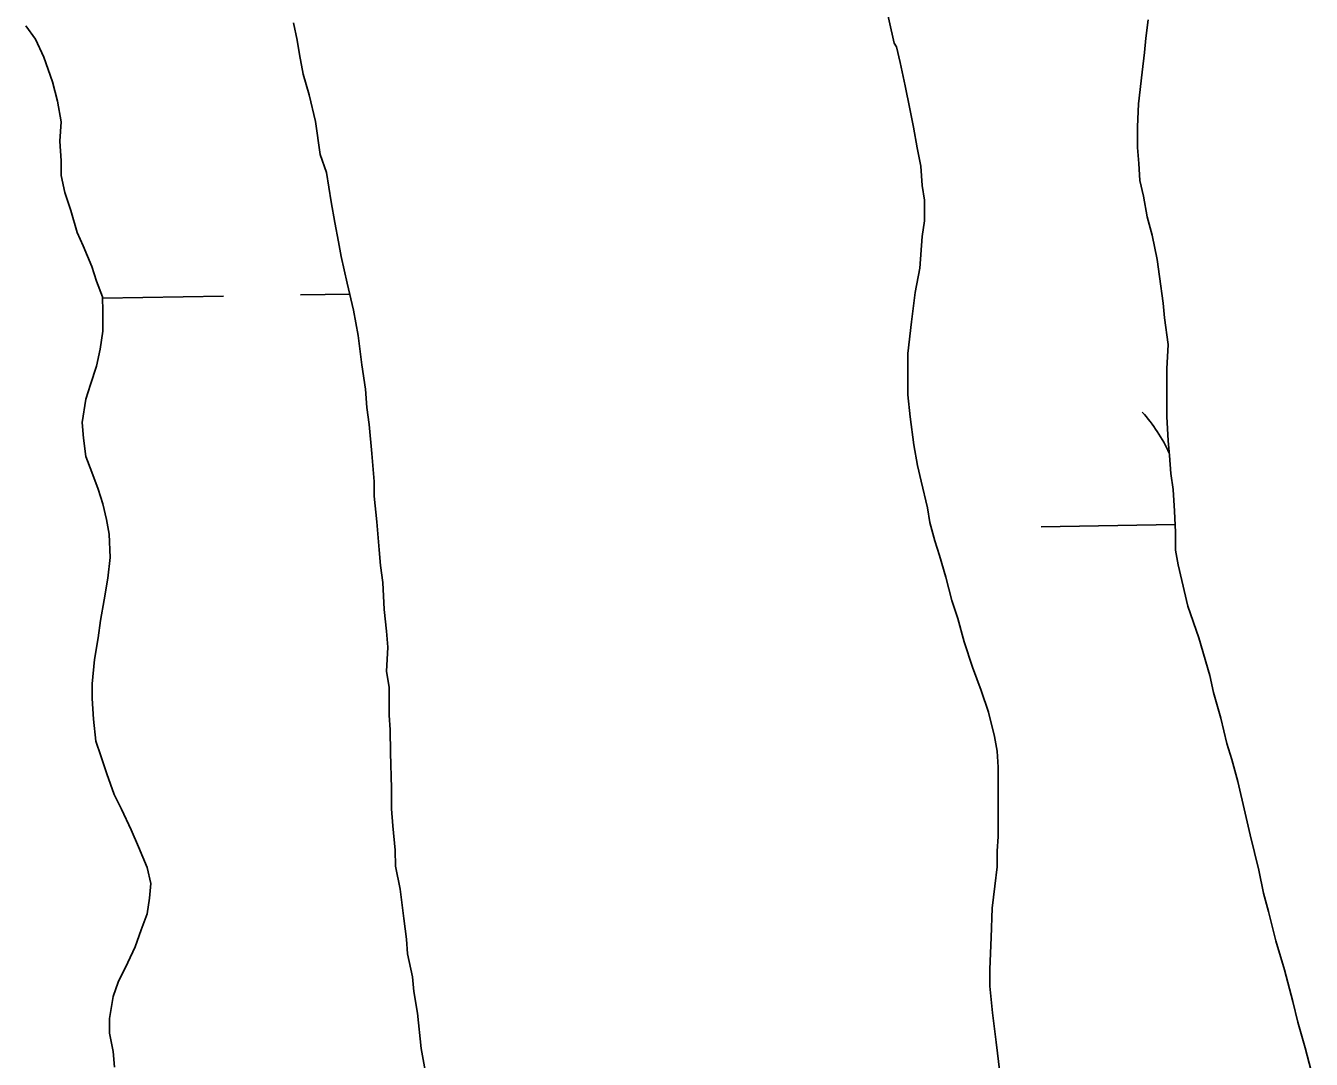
# Model space of a CAD drawing. Extents: x 3855477 to 3893699, y 299188 to 325115.
# Drawn here: x 3881514.9 to 3881782.5, y 305955 to 306170 of the extents above; entities that cross this region are included whole.
import ezdxf

# ---------------------------------------------------------------- set-up
doc = ezdxf.new("R2010")
doc.units = 0
doc.layers.add('V-TOPO-SHOR', color=7, linetype='Continuous')
doc.layers.add('V-WETL-SWMP', color=7, linetype='Continuous')

msp = doc.modelspace()

# ---------------------------------------------------------------- linework, layer by layer
at = {"layer": 'V-TOPO-SHOR'}
for points in [[(3881715.29, 306027.15), (3881713.76, 306031.71), (3881711.98, 306036.52), (3881710.21, 306041.83), (3881708.94, 306046.65), (3881707.67, 306050.44), (3881706.39, 306055.25), (3881705.12, 306059.8), (3881704.11, 306062.84), (3881703.09, 306066.64), (3881702.58, 306069.68), (3881701.31, 306075.24), (3881700.54, 306078.54), (3881699.78, 306082.84), (3881699.01, 306088.66), (3881698.5, 306093.22), (3881698.5, 306096.51), (3881698.49, 306101.83), (3881699.24, 306108.41), (3881700, 306114.49), (3881701, 306119.56), (3881701.5, 306126.14), (3881702, 306129.43), (3881702, 306133.73), (3881701.49, 306136.77), (3881701.23, 306140.82), (3881700.47, 306144.62), (3881699.7, 306148.92), (3881698.94, 306152.72), (3881697.92, 306157.53), (3881696.9, 306162.34), (3881696.14, 306165.63), (3881695.63, 306166.39), (3881693.6, 306175.76)], [(3881570.64, 306170.59), (3881571.41, 306167.05), (3881571.91, 306164.01), (3881572.68, 306159.96), (3881573.95, 306155.66), (3881575.22, 306150.09), (3881576.24, 306143.26), (3881577.51, 306139.46), (3881578.53, 306133.38), (3881579.3, 306129.08), (3881580.06, 306125.03), (3881580.57, 306121.99), (3881581.84, 306116.42), (3881583.12, 306110.85), (3881584.14, 306105.54), (3881584.9, 306099.46), (3881585.67, 306094.4), (3881585.92, 306090.6), (3881586.44, 306087.06), (3881586.95, 306080.98), (3881587.46, 306075.16), (3881587.46, 306072.12), (3881587.98, 306066.8), (3881588.49, 306060.98)], [(3881748.54, 306171.26), (3881748.04, 306167.46), (3881747.79, 306164.42), (3881747.29, 306160.37), (3881746.54, 306153.79), (3881746.29, 306148.98), (3881746.29, 306144.67), (3881746.55, 306141.38), (3881746.81, 306137.84), (3881747.57, 306134.55), (3881748.34, 306130.24), (3881749.35, 306126.45), (3881750.37, 306121.39), (3881750.88, 306117.84), (3881751.65, 306112.27), (3881751.91, 306109.23), (3881752.67, 306103.66), (3881752.42, 306098.6), (3881752.43, 306095.31), (3881752.43, 306092.27), (3881752.44, 306088.72), (3881752.69, 306083.66), (3881752.95, 306080.62), (3881753.21, 306076.82), (3881753.72, 306073.53), (3881753.98, 306068.98), (3881754.24, 306064.67), (3881754.24, 306060.88), (3881754.75, 306057.84), (3881755.51, 306054.55), (3881756.78, 306049.23), (3881759.07, 306042.65), (3881761.36, 306034.8), (3881762.12, 306031.26), (3881763.65, 306025.95), (3881764.92, 306020.63), (3881765.94, 306017.34), (3881767.21, 306012.78), (3881768.73, 306006.2), (3881769.75, 306001.64), (3881771.53, 305994.3), (3881772.55, 305989.5), (3881773.57, 305985.7), (3881775.09, 305979.62), (3881776.87, 305973.55), (3881778.66, 305966.97), (3881779.67, 305962.66), (3881781.2, 305957.35), (3881782.47, 305952.54)], [(3881528.72, 306077.11), (3881527.45, 306080.41), (3881526.94, 306084.2), (3881526.68, 306087.49), (3881527.43, 306092.31), (3881528.44, 306095.35), (3881529.7, 306099.15), (3881530.46, 306102.69), (3881530.96, 306106.49), (3881530.96, 306110.54), (3881530.95, 306113.58), (3881529.68, 306116.87), (3881528.67, 306119.91), (3881526.89, 306124.21), (3881525.62, 306126.99), (3881524.35, 306131.55), (3881523.08, 306135.35), (3881522.32, 306138.89), (3881522.31, 306141.93), (3881522.06, 306145.98), (3881522.3, 306150.03), (3881521.54, 306154.34), (3881520.52, 306158.38), (3881518.74, 306163.45), (3881516.96, 306167.24), (3881514.94, 306170.02)], [(3881533.42, 305953.3), (3881533.16, 305956.6), (3881532.39, 305960.4), (3881532.39, 305963.43), (3881533.15, 305967.99), (3881534.15, 305971.03), (3881536.18, 305975.09), (3881537.69, 305978.38), (3881538.95, 305981.92), (3881540.21, 305985.22), (3881540.72, 305988.51), (3881540.97, 305991.55), (3881540.2, 305994.84), (3881538.43, 305999.14), (3881536.9, 306002.68), (3881534.87, 306006.99), (3881533.35, 306010.02), (3881531.83, 306014.33), (3881530.56, 306018.12), (3881529.54, 306021.16), (3881529.03, 306025.72), (3881528.77, 306030.02), (3881528.77, 306033.06), (3881529.27, 306038.12), (3881530.02, 306042.68), (3881530.52, 306046.23), (3881531.28, 306050.53), (3881532.03, 306055.09), (3881532.53, 306059.4), (3881532.28, 306064.21), (3881531.77, 306067.25), (3881531, 306070.54), (3881529.99, 306073.57), (3881528.72, 306077.11)], [(3881588.49, 306060.98), (3881588.75, 306057.69), (3881589.26, 306054.15), (3881589.52, 306048.57), (3881590.03, 306044.02), (3881590.29, 306040.72), (3881590.04, 306035.66), (3881590.55, 306032.37), (3881590.55, 306026.55), (3881590.81, 306023.51), (3881590.82, 306018.7), (3881591.08, 306011.36), (3881591.08, 306007.05), (3881591.34, 306003.51), (3881591.85, 305998.44), (3881591.86, 305995.15), (3881592.88, 305990.34), (3881593.64, 305984.27), (3881594.15, 305979.96), (3881594.41, 305976.92), (3881595.43, 305972.11), (3881595.68, 305969.08), (3881596.45, 305964.52), (3881597.22, 305957.18), (3881598.49, 305950.34)], [(3881717.65, 305952.21), (3881716.88, 305958.54), (3881716.12, 305964.62), (3881715.6, 305970.19), (3881715.6, 305973.73), (3881715.85, 305980.31), (3881716.09, 305986.39), (3881716.59, 305990.95), (3881717.1, 305995), (3881717.09, 305998.29), (3881717.34, 306001.33), (3881717.34, 306005.64), (3881717.33, 306010.95), (3881717.33, 306015.76), (3881717.07, 306019.05), (3881716.56, 306022.09), (3881715.29, 306027.15)]]:
    msp.add_lwpolyline(points, dxfattribs=at)
at = {"layer": 'V-WETL-SWMP'}
for p, q in [((3881695.63, 306166.39), (3881693.6, 306175.76)), ((3881570.64, 306170.59), (3881571.41, 306167.05)), ((3881748.54, 306171.26), (3881748.04, 306167.46)), ((3881516.97, 306167.24), (3881514.94, 306170.02)), ((3881518.74, 306163.45), (3881516.97, 306167.24)), ((3881571.41, 306167.05), (3881571.91, 306164.01)), ((3881696.14, 306165.63), (3881695.63, 306166.39)), ((3881696.9, 306162.34), (3881696.14, 306165.63)), ((3881748.04, 306167.46), (3881747.79, 306164.42)), ((3881520.52, 306158.38), (3881518.74, 306163.45)), ((3881571.91, 306164.01), (3881572.68, 306159.96)), ((3881747.79, 306164.42), (3881747.29, 306160.37)), ((3881572.68, 306159.96), (3881573.95, 306155.66)), ((3881697.92, 306157.53), (3881696.9, 306162.34)), ((3881747.29, 306160.37), (3881746.54, 306153.79)), ((3881521.54, 306154.33), (3881520.52, 306158.38)), ((3881698.94, 306152.72), (3881697.92, 306157.53)), ((3881573.95, 306155.66), (3881575.22, 306150.09)), ((3881522.3, 306150.03), (3881521.54, 306154.33)), ((3881699.7, 306148.92), (3881698.94, 306152.72)), ((3881746.54, 306153.79), (3881746.29, 306148.98)), ((3881522.05, 306145.98), (3881522.3, 306150.03)), ((3881575.22, 306150.09), (3881576.24, 306143.26)), ((3881700.47, 306144.62), (3881699.7, 306148.92)), ((3881746.29, 306148.98), (3881746.29, 306144.67)), ((3881522.31, 306141.93), (3881522.05, 306145.98)), ((3881701.23, 306140.82), (3881700.47, 306144.62)), ((3881746.29, 306144.67), (3881746.55, 306141.38)), ((3881522.32, 306138.89), (3881522.31, 306141.93)), ((3881576.24, 306143.26), (3881577.51, 306139.46)), ((3881746.55, 306141.38), (3881746.81, 306137.84)), ((3881523.08, 306135.35), (3881522.32, 306138.89)), ((3881577.51, 306139.46), (3881578.53, 306133.38)), ((3881701.49, 306136.77), (3881701.23, 306140.82)), ((3881702, 306133.73), (3881701.49, 306136.77)), ((3881746.81, 306137.84), (3881747.57, 306134.55)), ((3881524.35, 306131.55), (3881523.08, 306135.35)), ((3881578.53, 306133.38), (3881579.3, 306129.08)), ((3881702, 306129.43), (3881702, 306133.73)), ((3881747.57, 306134.55), (3881748.34, 306130.24)), ((3881525.62, 306126.99), (3881524.35, 306131.55)), ((3881579.3, 306129.08), (3881580.06, 306125.03)), ((3881701.5, 306126.14), (3881702, 306129.43)), ((3881748.34, 306130.24), (3881749.35, 306126.45)), ((3881526.89, 306124.21), (3881525.62, 306126.99)), ((3881580.06, 306125.03), (3881580.57, 306121.99)), ((3881701, 306119.55), (3881701.5, 306126.14)), ((3881749.35, 306126.45), (3881750.37, 306121.38)), ((3881528.67, 306119.91), (3881526.89, 306124.21)), ((3881529.68, 306116.87), (3881528.67, 306119.91)), ((3881580.57, 306121.99), (3881581.84, 306116.42)), ((3881750.37, 306121.38), (3881750.88, 306117.84)), ((3881700, 306114.49), (3881701, 306119.55)), ((3881750.88, 306117.84), (3881751.65, 306112.27)), ((3881530.95, 306113.58), (3881529.68, 306116.87)), ((3881581.84, 306116.42), (3881583.12, 306110.85)), ((3881699.24, 306108.41), (3881700, 306114.49)), ((3881530.95, 306113.34), (3881556.12, 306113.75)), ((3881530.96, 306110.54), (3881530.95, 306113.58)), ((3881572.11, 306114.01), (3881582.36, 306114.18)), ((3881751.65, 306112.27), (3881751.91, 306109.23)), ((3881530.96, 306106.49), (3881530.96, 306110.54)), ((3881583.12, 306110.85), (3881584.14, 306105.54)), ((3881751.91, 306109.23), (3881752.67, 306103.66)), ((3881530.46, 306102.69), (3881530.96, 306106.49)), ((3881698.49, 306101.83), (3881699.24, 306108.41)), ((3881584.14, 306105.54), (3881584.9, 306099.46)), ((3881752.67, 306103.66), (3881752.42, 306098.6)), ((3881529.7, 306099.15), (3881530.46, 306102.69)), ((3881698.5, 306096.51), (3881698.49, 306101.83)), ((3881528.44, 306095.35), (3881529.7, 306099.15)), ((3881584.9, 306099.46), (3881585.67, 306094.4)), ((3881752.42, 306098.6), (3881752.43, 306095.31)), ((3881698.5, 306093.22), (3881698.5, 306096.51)), ((3881527.43, 306092.31), (3881528.44, 306095.35)), ((3881585.67, 306094.4), (3881585.92, 306090.6)), ((3881699.01, 306088.66), (3881698.5, 306093.22)), ((3881752.43, 306095.31), (3881752.43, 306092.27)), ((3881526.68, 306087.49), (3881527.43, 306092.31)), ((3881585.92, 306090.6), (3881586.44, 306087.06)), ((3881752.43, 306092.27), (3881752.44, 306088.72)), ((3881699.78, 306082.84), (3881699.01, 306088.66)), ((3881752.44, 306088.72), (3881752.7, 306083.66)), ((3881526.94, 306084.2), (3881526.68, 306087.49)), ((3881586.44, 306087.06), (3881586.95, 306080.98)), ((3881527.45, 306080.41), (3881526.94, 306084.2)), ((3881700.54, 306078.54), (3881699.78, 306082.84)), ((3881752.7, 306083.66), (3881752.95, 306080.62)), ((3881528.72, 306077.12), (3881527.45, 306080.41)), ((3881586.95, 306080.98), (3881587.46, 306075.16)), ((3881752.95, 306080.62), (3881753.21, 306076.83)), ((3881529.99, 306073.57), (3881528.72, 306077.12)), ((3881701.31, 306075.25), (3881700.54, 306078.54)), ((3881587.46, 306075.16), (3881587.46, 306072.12)), ((3881702.58, 306069.68), (3881701.31, 306075.25)), ((3881753.21, 306076.83), (3881753.72, 306073.53)), ((3881531, 306070.54), (3881529.99, 306073.57)), ((3881587.46, 306072.12), (3881587.98, 306066.8)), ((3881753.72, 306073.53), (3881753.98, 306068.98)), ((3881531.77, 306067.24), (3881531, 306070.54)), ((3881703.09, 306066.64), (3881702.58, 306069.68)), ((3881753.98, 306068.98), (3881754.24, 306064.67)), ((3881532.28, 306064.21), (3881531.77, 306067.24)), ((3881587.98, 306066.8), (3881588.49, 306060.98)), ((3881704.1, 306062.84), (3881703.09, 306066.64)), ((3881726.24, 306065.77), (3881754.14, 306066.23)), ((3881532.53, 306059.4), (3881532.28, 306064.21)), ((3881754.24, 306064.67), (3881754.24, 306060.88)), ((3881588.49, 306060.98), (3881588.75, 306057.69)), ((3881705.12, 306059.81), (3881704.1, 306062.84)), ((3881754.24, 306060.88), (3881754.75, 306057.84)), ((3881532.03, 306055.09), (3881532.53, 306059.4)), ((3881706.39, 306055.25), (3881705.12, 306059.81)), ((3881588.75, 306057.69), (3881589.26, 306054.14)), ((3881754.75, 306057.84), (3881755.51, 306054.55)), ((3881531.28, 306050.53), (3881532.03, 306055.09)), ((3881589.26, 306054.14), (3881589.52, 306048.57)), ((3881707.66, 306050.44), (3881706.39, 306055.25)), ((3881755.51, 306054.55), (3881756.79, 306049.23)), ((3881530.52, 306046.23), (3881531.28, 306050.53)), ((3881708.93, 306046.64), (3881707.66, 306050.44)), ((3881589.52, 306048.57), (3881590.03, 306044.02)), ((3881756.79, 306049.23), (3881759.07, 306042.65)), ((3881530.02, 306042.68), (3881530.52, 306046.23)), ((3881710.21, 306041.84), (3881708.93, 306046.64)), ((3881529.27, 306038.12), (3881530.02, 306042.68)), ((3881590.03, 306044.02), (3881590.29, 306040.73)), ((3881759.07, 306042.65), (3881761.36, 306034.8)), ((3881590.29, 306040.73), (3881590.04, 306035.66)), ((3881711.98, 306036.52), (3881710.21, 306041.84)), ((3881528.77, 306033.06), (3881529.27, 306038.12)), ((3881590.04, 306035.66), (3881590.55, 306032.37)), ((3881713.76, 306031.71), (3881711.98, 306036.52)), ((3881761.36, 306034.8), (3881762.12, 306031.26)), ((3881528.77, 306030.02), (3881528.77, 306033.06)), ((3881590.55, 306032.37), (3881590.56, 306026.55)), ((3881715.29, 306027.16), (3881713.76, 306031.71)), ((3881529.03, 306025.72), (3881528.77, 306030.02)), ((3881762.12, 306031.26), (3881763.65, 306025.95)), ((3881590.56, 306026.55), (3881590.81, 306023.51)), ((3881716.56, 306022.09), (3881715.29, 306027.16)), ((3881529.54, 306021.16), (3881529.03, 306025.72)), ((3881590.81, 306023.51), (3881590.82, 306018.7)), ((3881763.65, 306025.95), (3881764.92, 306020.63)), ((3881530.56, 306018.12), (3881529.54, 306021.16)), ((3881717.07, 306019.05), (3881716.56, 306022.09)), ((3881531.83, 306014.33), (3881530.56, 306018.12)), ((3881590.82, 306018.7), (3881591.08, 306011.35)), ((3881717.33, 306015.76), (3881717.07, 306019.05)), ((3881764.92, 306020.63), (3881765.94, 306017.34)), ((3881717.33, 306010.95), (3881717.33, 306015.76)), ((3881765.94, 306017.34), (3881767.21, 306012.78)), ((3881533.35, 306010.02), (3881531.83, 306014.33)), ((3881767.21, 306012.78), (3881768.73, 306006.2)), ((3881534.87, 306006.99), (3881533.35, 306010.02)), ((3881591.08, 306011.35), (3881591.08, 306007.05)), ((3881717.34, 306005.64), (3881717.33, 306010.95)), ((3881536.9, 306002.68), (3881534.87, 306006.99)), ((3881591.08, 306007.05), (3881591.34, 306003.51)), ((3881717.34, 306001.33), (3881717.34, 306005.64)), ((3881768.73, 306006.2), (3881769.75, 306001.65)), ((3881538.43, 305999.14), (3881536.9, 306002.68)), ((3881591.34, 306003.51), (3881591.85, 305998.44)), ((3881717.09, 305998.29), (3881717.34, 306001.33)), ((3881769.75, 306001.65), (3881771.53, 305994.3)), ((3881540.2, 305994.84), (3881538.43, 305999.14)), ((3881591.85, 305998.44), (3881591.86, 305995.15)), ((3881717.1, 305995), (3881717.09, 305998.29)), ((3881540.97, 305991.55), (3881540.2, 305994.84)), ((3881591.86, 305995.15), (3881592.88, 305990.34)), ((3881716.59, 305990.95), (3881717.1, 305995)), ((3881771.53, 305994.3), (3881772.55, 305989.49)), ((3881540.72, 305988.51), (3881540.97, 305991.55)), ((3881592.88, 305990.34), (3881593.64, 305984.27)), ((3881716.09, 305986.39), (3881716.59, 305990.95)), ((3881772.55, 305989.49), (3881773.57, 305985.7)), ((3881540.21, 305985.22), (3881540.72, 305988.51)), ((3881715.85, 305980.32), (3881716.09, 305986.39)), ((3881538.95, 305981.92), (3881540.21, 305985.22)), ((3881593.64, 305984.27), (3881594.15, 305979.96)), ((3881773.57, 305985.7), (3881775.09, 305979.62)), ((3881537.69, 305978.38), (3881538.95, 305981.92)), ((3881536.18, 305975.09), (3881537.69, 305978.38)), ((3881594.15, 305979.96), (3881594.41, 305976.92)), ((3881715.6, 305973.73), (3881715.85, 305980.32)), ((3881775.09, 305979.62), (3881776.87, 305973.55)), ((3881594.41, 305976.92), (3881595.43, 305972.11)), ((3881534.15, 305971.03), (3881536.18, 305975.09)), ((3881715.6, 305970.19), (3881715.6, 305973.73)), ((3881776.87, 305973.55), (3881778.65, 305966.97)), ((3881533.15, 305967.99), (3881534.15, 305971.03)), ((3881595.43, 305972.11), (3881595.68, 305969.08)), ((3881716.12, 305964.62), (3881715.6, 305970.19)), ((3881532.39, 305963.43), (3881533.15, 305967.99)), ((3881595.68, 305969.08), (3881596.45, 305964.52)), ((3881596.45, 305964.52), (3881597.22, 305957.18)), ((3881716.88, 305958.54), (3881716.12, 305964.62)), ((3881778.65, 305966.97), (3881779.67, 305962.66)), ((3881532.39, 305960.4), (3881532.39, 305963.43)), ((3881779.67, 305962.66), (3881781.2, 305957.35)), ((3881533.16, 305956.6), (3881532.39, 305960.4)), ((3881533.42, 305953.31), (3881533.16, 305956.6)), ((3881597.22, 305957.18), (3881598.49, 305950.34)), ((3881717.65, 305952.21), (3881716.88, 305958.54)), ((3881781.2, 305957.35), (3881782.47, 305952.54))]:
    msp.add_line(p, q, dxfattribs=at)
msp.add_arc((3881720.99, 306066.16), 35.25, 25.0735, 41.7052, dxfattribs=at)

doc.saveas('drawing.dxf')
